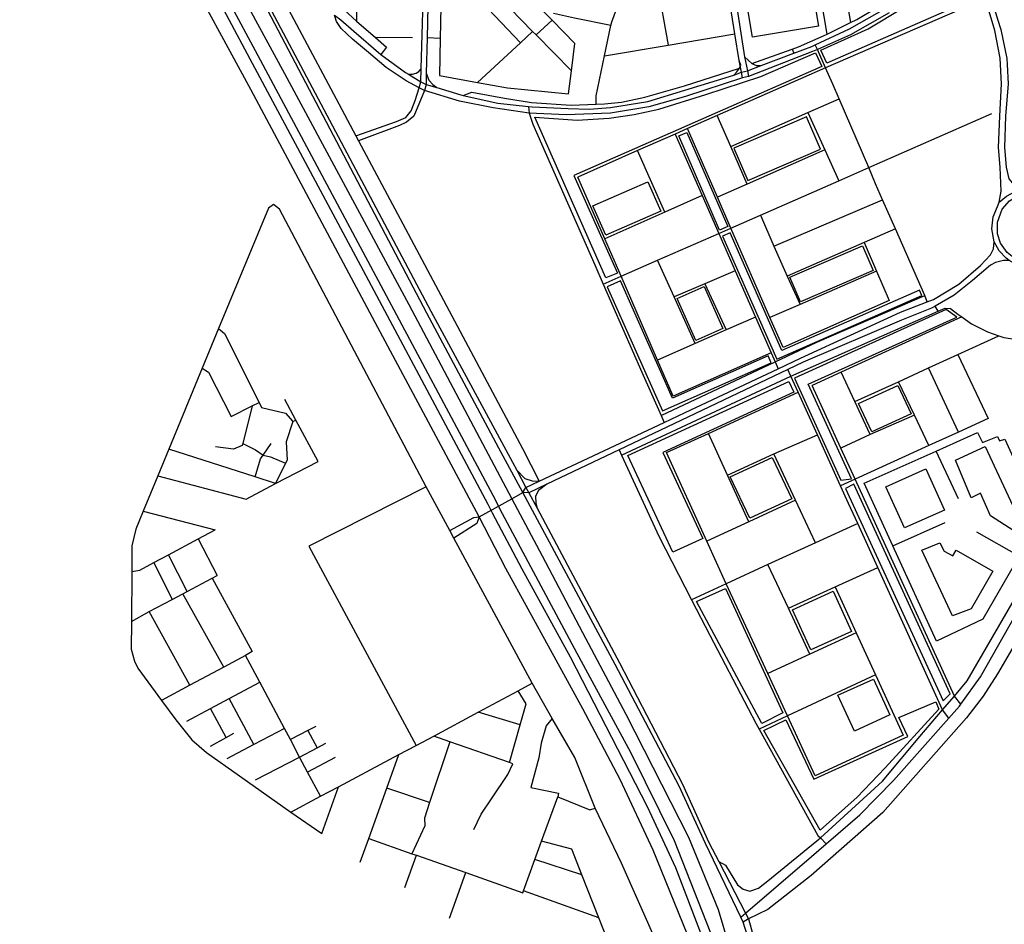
# Model space of a CAD drawing. Header units: millimetres. Extents: x 664923 to 767831, y 3118803 to 3207600.
# Tile 387 of 422: x 744590 to 746788, y 3146730 to 3148748. Entities that reach past the tile are written whole.
import ezdxf

# ---------------------------------------------------------------- set-up
doc = ezdxf.new("R2010")
doc.units = ezdxf.units.MM
for name, color, linetype in [('parks', 8, 'Continuous'), ('roads_1', 1, 'Continuous'), ('roads_2', 2, 'Continuous'), ('roads_3', 3, 'Continuous')]:
    doc.layers.add(name, color=color, linetype=linetype)

msp = doc.modelspace()

# ---------------------------------------------------------------- linework, layer by layer
at = {"layer": 'parks'}
for points in [[(746378.69, 3148679.71), (746484.33, 3148727.84), (746564.47, 3148775.91), (746689.48, 3148850.31), (746725.32, 3148797.64), (746391.93, 3148650.97), (746378.69, 3148679.71)], [(745740.25, 3148530.89), (745834.17, 3148524.16), (745906.23, 3148528.32), (745961.94, 3148536.25), (746016.83, 3148548.51), (746122.07, 3148581.16), (746244.24, 3148620.88), (746366.71, 3148673.77), (746380.46, 3148643.6), (745826.84, 3148400.52), (745924.23, 3148182.37), (745898.81, 3148171.94), (745740.25, 3148530.89)], [(746215.14, 3148389.58), (746377.3, 3148459.19), (746346.08, 3148531.17), (746183.94, 3148461.56), (746215.14, 3148389.58)], [(746152.15, 3148278.49), (746061.08, 3148488.59), (746079.47, 3148496.48), (746170.54, 3148286.39), (746152.15, 3148278.49)], [(745869.54, 3148332.8), (745992.24, 3148386.39), (746021, 3148321.18), (745898.3, 3148267.6), (745869.54, 3148332.8)], [(746794.56, 3148228.64), (746779.66, 3148249.27), (746772.7, 3148270.47), (746772.5, 3148296.05), (746783.46, 3148325.16), (746799.59, 3148343.61), (746816.92, 3148354.55), (746840.44, 3148361.22), (746863.66, 3148360.59), (746886.97, 3148352.51), (746906.27, 3148337.98), (746921.55, 3148315.37), (746925.93, 3148302.63), (746927.99, 3148277.74), (746926.06, 3148265.63), (746915.58, 3148241.39), (746894.66, 3148219.9), (746874.74, 3148209.93), (746854.08, 3148206.02), (746837.68, 3148206.86), (746816.9, 3148213.14), (746805.54, 3148219.58), (746794.56, 3148228.64)], [(746158.88, 3148264.89), (746279.98, 3147990.8), (746604.03, 3148132.55), (746598.81, 3148144.36), (746291.58, 3148009.96), (746175.69, 3148272.25), (746158.88, 3148264.89)], [(746309.06, 3148173.29), (746471.31, 3148243.47), (746495.17, 3148188.86), (746332.92, 3148118.67), (746309.06, 3148173.29)], [(746025.04, 3147875.23), (746267.79, 3147982.31), (746260.81, 3147997.96), (746047.4, 3147903.83), (745930.94, 3148165.24), (745901.61, 3148152.31), (746025.04, 3147875.23)], [(746099.24, 3148032.69), (746057.47, 3148126.4), (746117.76, 3148153.01), (746159.53, 3148059.3), (746099.24, 3148032.69)], [(746423.23, 3147720.6), (746446.98, 3147723.76), (746350.24, 3147934.66), (746682.12, 3148084.69), (746658.45, 3148101.36), (746319.84, 3147948.05), (746423.23, 3147720.6)], [(746048.12, 3147560), (745947.82, 3147776.18), (746307.12, 3147941.2), (746318.31, 3147917.1), (746025.55, 3147782.62), (746114.65, 3147590.55), (746048.12, 3147560)], [(746462.72, 3147892.21), (746550.58, 3147932.16), (746579.72, 3147868.73), (746491.87, 3147828.77), (746462.72, 3147892.21)], [(746679.28, 3147765.5), (746745.4, 3147795.74), (746822.16, 3147631.6), (746809.52, 3147607.66), (746757.11, 3147641.4), (746734.99, 3147691.55), (746714.14, 3147681.32), (746679.28, 3147765.5)], [(746176.3, 3147728.14), (746270.03, 3147771.68), (746313.31, 3147679.42), (746219.59, 3147635.88), (746176.3, 3147728.14)], [(746523.59, 3147706.27), (746612.91, 3147745.93), (746654.15, 3147653.99), (746564.82, 3147614.33), (746523.59, 3147706.27)], [(746433.08, 3147702.44), (746651.23, 3147228.44), (746667.16, 3147244.49), (746452.08, 3147711.78), (746433.08, 3147702.44)], [(746672.05, 3147418.34), (746603.87, 3147564.7), (746644.29, 3147581.34), (746653.98, 3147562.75), (746673.07, 3147552.28), (746680.47, 3147564.95), (746762.44, 3147517.68), (746713.85, 3147433.91), (746672.05, 3147418.34)], [(746100.91, 3147449.97), (746165.93, 3147479.01), (746293.34, 3147202.07), (746246.43, 3147178.19), (746100.91, 3147449.97)], [(746356.4, 3147342.59), (746315.5, 3147431.99), (746405.87, 3147472.9), (746446.75, 3147383.51), (746356.4, 3147342.59)], [(746416.44, 3147241.16), (746495.64, 3147277.2), (746532.36, 3147197.33), (746453.17, 3147161.28), (746416.44, 3147241.16)], [(746251.23, 3147162.57), (746300.54, 3147186.5), (746362.77, 3147053.8), (746572.77, 3147149.47), (746552.65, 3147191.43), (746635.06, 3147226.65), (746641.6, 3147209.7), (746522.02, 3147079.01), (746459.47, 3147013.78), (746376.82, 3146940.27), (746251.23, 3147162.57)]]:
    msp.add_lwpolyline(points, close=True, dxfattribs=at)
at = {"layer": 'roads_1'}
for points in [[(744633.42, 3149421.47), (744673.22, 3149371.07), (744722.56, 3149304.08), (744800, 3149204.22), (744902.52, 3149052.09), (744957.9, 3148964.17), (745010.07, 3148876.28), (745116.04, 3148678.88), (745373.62, 3148198.02), (745652.2, 3147675.89)], [(745636, 3147666.47), (745357.66, 3148187.83), (745098.66, 3148671.21), (744993.63, 3148867.72), (744942.28, 3148954.73), (744886.33, 3149044.43), (744803.84, 3149162.49), (744729.92, 3149262.07), (744671.88, 3149341.09), (744618.13, 3149412.15)], [(745645.74, 3147647.52), (745636, 3147666.47)], [(745652.2, 3147675.89), (745661.33, 3147657.45)], [(746160.43, 3146580.17), (746054.44, 3146856.27), (745991.74, 3146992.45), (745819.62, 3147325.85), (745712.04, 3147522.28), (745645.74, 3147647.52)], [(745661.33, 3147657.45), (745834.08, 3147335.05), (745953.81, 3147113.91), (746051.15, 3146916.97), (746175.72, 3146599.58), (746180.78, 3146586.2)]]:
    msp.add_lwpolyline(points, dxfattribs=at)
at = {"layer": 'roads_2'}
for points in [[(744427.84, 3149779.17), (744550.52, 3149593.77), (744635.41, 3149472.8), (744773.49, 3149287.73), (744916.39, 3149090.56), (744956.56, 3149030.37), (745046.69, 3148876.03), (745181.01, 3148628.14), (745458.94, 3148112.37), (745688.8, 3147679.49), (745756.35, 3147552.29), (745846.67, 3147381.17), (745943.06, 3147199.18), (746083.34, 3146924.67), (746148.87, 3146763.09), (746180.75, 3146658.31), (746198.07, 3146621.52), (746209, 3146594.52)], [(746203.44, 3148617.93), (746201.37, 3148630.61), (746196.16, 3148656.57), (746186.62, 3148716.5), (746168.65, 3148829.37), (746164.57, 3148854.21), (746146.8, 3148962.29), (746112.74, 3149169.53), (746093.07, 3149286.03), (746079.62, 3149365.62), (746077.91, 3149375.77), (746044.06, 3149576.21), (746029.8, 3149661.7), (746017.8, 3149741.47), (746016.3, 3149751.35), (746016.9, 3149770.11)], [(746016.9, 3149770.11), (746026.93, 3149755.17), (746028.36, 3149745.4), (746040.71, 3149660.65), (746054.54, 3149578.45), (746104.5, 3149288.01), (746124.31, 3149172.88), (746150.02, 3149020.47), (746181.69, 3148832.75), (746183.3, 3148824.02), (746207.92, 3148664.99), (746214.38, 3148634.24), (746217.06, 3148621.58)], [(745340.8, 3148488.53), (745431.05, 3148520.53), (745452.21, 3148529.95), (745464.22, 3148544.35), (745472.75, 3148567.94), (745482.12, 3148595.94), (745485.77, 3148609.31), (745486.6, 3148638.35), (745499.76, 3149097.21), (745513.84, 3149159.12), (745532.31, 3149221.48), (745645.86, 3149685.86), (745649.38, 3149703.35)], [(745662.44, 3149701.67), (745658.32, 3149683.93), (745542.32, 3149217.89), (745540.58, 3149211.63), (745538.04, 3149202.54), (745508.17, 3149095.26), (745499.52, 3148707.73), (745497.75, 3148628.58), (745497.19, 3148603.56), (745493.83, 3148589.92), (745470.2, 3148532.78), (745453.24, 3148519.36), (745437.8, 3148511.95), (745346.36, 3148478.09)], [(746132.13, 3146566), (746128.07, 3146581.54), (746099.58, 3146661.7), (746003.8, 3146895.46), (745930.18, 3147053.28), (745847.52, 3147210.47), (745775.19, 3147342.14), (745675.62, 3147524.03), (745616.06, 3147639.34), (745383.64, 3148072.56), (745105.94, 3148592.57), (744949.21, 3148881.14), (744876.61, 3149001.66), (744827.37, 3149077.01), (744732.89, 3149204.06), (744567.05, 3149425.86), (744465.52, 3149555.55), (744425.82, 3149610.86), (744392.99, 3149638.78), (744361.54, 3149651.36), (744331.42, 3149658.29)], [(744836.38, 3149376.04), (744836.59, 3149360.96), (744840.76, 3149348.87), (744849.23, 3149333.8), (745127.2, 3148816.15), (745507.65, 3148098.01), (745670.98, 3147796.96), (745699.61, 3147743.27), (745720.23, 3147704.58), (745726.76, 3147692.34), (745745.04, 3147658.06), (745928.7, 3147313.57), (746069.57, 3147042.68), (746128.51, 3146913.02), (746150.45, 3146870.66), (746210.16, 3146755.33), (746216.75, 3146742.62), (746230.8, 3146691.38), (746253.41, 3146611.32)], [(746243.48, 3146609.51), (746219.73, 3146688.3), (746205.02, 3146734.77), (746199.51, 3146746.23), (746120.86, 3146910.25), (746061.9, 3147038.31), (745919.51, 3147309.42), (745713.3, 3147692.98), (745659.42, 3147791.97), (745499.34, 3148093.28), (745120.7, 3148813.26), (744840.17, 3149327.78), (744829.64, 3149343.98), (744821.88, 3149354.17), (744808.27, 3149365.35)], [(746776.72, 3148340.73), (746781.18, 3148365.29), (746778.69, 3148418.94), (746775.06, 3148462.78), (746777.68, 3148532.4), (746781.8, 3148604.55), (746778.48, 3148661.9), (746766.57, 3148723.7), (746753.79, 3148766.5), (746737.83, 3148792.18), (746733.59, 3148799), (746691.44, 3148860.24), (746683.17, 3148872.26)], [(746698.15, 3148880.15), (746704.84, 3148868.94), (746745.35, 3148803.15), (746766.44, 3148768.97), (746773.06, 3148748.82), (746780.49, 3148726.21), (746793.31, 3148661.45), (746793.99, 3148648.16), (746796.19, 3148604.95), (746790.61, 3148532.95), (746788, 3148462.98), (746791.99, 3148418.82), (746798.3, 3148392.94), (746805.98, 3148382.96), (746816.67, 3148375.08), (746835.08, 3148372.71)], [(745292.97, 3148758.39), (745307.05, 3148747.43), (745336.26, 3148721.99), (745396.32, 3148670.46), (745451.43, 3148630.32), (745457.84, 3148626.4), (745485.77, 3148609.31), (745497.19, 3148603.56), (745521.14, 3148596.39), (745575, 3148580.26), (745580.43, 3148579.04), (745657.49, 3148561.79), (745725.89, 3148554.22), (745734.46, 3148553.27), (745814.46, 3148549.85), (745860.95, 3148548.21), (745908.97, 3148552.22), (745992.07, 3148565.58), (746074.8, 3148590.65), (746184.53, 3148624.47), (746201.37, 3148630.61), (746214.38, 3148634.24), (746245.41, 3148645.52), (746317.9, 3148673.16), (746358.03, 3148688.45), (746366.06, 3148692.16), (746442.65, 3148727.57), (746526.4, 3148774.96)], [(746530.7, 3148762.96), (746444.63, 3148714.11), (746370.66, 3148681.77), (746360.11, 3148677.15), (746217.06, 3148621.58), (746203.44, 3148617.93), (746076.45, 3148576.33), (745994.22, 3148553.74), (745909.23, 3148539.53), (745809.67, 3148535.37), (745727.38, 3148539.48), (745647.13, 3148551.32), (745571.76, 3148566.5), (745493.83, 3148589.92), (745482.12, 3148595.94), (745453.04, 3148611.85), (745408.32, 3148641.12), (745368.74, 3148674.77), (745332.99, 3148704.83), (745308.01, 3148728.04), (745297.7, 3148744.02), (745292.97, 3148758.39)], [(746184.53, 3148624.47), (746191.07, 3148631.76), (746196.95, 3148640.03), (746199.46, 3148646.25), (746196.16, 3148656.57)], [(746207.92, 3148664.99), (746224.43, 3148650.14), (746234.57, 3148645.5), (746245.41, 3148645.52)], [(745457.84, 3148626.4), (745466.98, 3148626.4), (745475.28, 3148628.47), (745481.46, 3148632.75), (745486.6, 3148638.35)], [(745497.75, 3148628.58), (745503.76, 3148613.16), (745512.66, 3148603.13), (745521.14, 3148596.39)], [(748196.31, 3148592.54), (748160.18, 3148591.16), (747688.15, 3148579.38), (747636.44, 3148569.99), (747600.63, 3148553.1), (747506.94, 3148490.72), (747437.52, 3148441.32), (747405.4, 3148404.21), (747270.04, 3148184.2), (747178.71, 3148034.69), (747173.56, 3148026.26), (746963.3, 3147614.28), (746772.51, 3147288.69), (746740.36, 3147238.7), (746703.65, 3147190.92), (746516.8, 3146979.41), (746356.93, 3146839.37), (746259.78, 3146763.48), (746216.75, 3146742.62), (746205.02, 3146734.77)], [(746776.32, 3148232.67), (746765.63, 3148252.47), (746759.69, 3148281.26), (746762.92, 3148308.5), (746772.78, 3148331.06), (746776.72, 3148340.73), (746793.12, 3148354.11), (746818.77, 3148368.48), (746835.08, 3148372.71), (746853.73, 3148373.75), (746881.25, 3148368.04), (746907.45, 3148352.67), (746927.06, 3148329.36), (746937.55, 3148301.38), (746935.72, 3148260.12), (746921.38, 3148231.22), (746903.35, 3148213.2), (746876.99, 3148199.59), (746845.24, 3148195.35), (746813.7, 3148202.62), (746798.89, 3148210.71), (746791.77, 3148216.07), (746776.32, 3148232.67)], [(746012.37, 3146689.08), (745933.5, 3146866.22), (745874.47, 3146989.54), (745829.05, 3147102.01), (745778.88, 3147189.39), (745733.93, 3147267.69), (745559.27, 3147591.61), (745550.02, 3147608.56), (745497.4, 3147706.18), (745169.83, 3148325.06), (745156.69, 3148335.7), (745145.58, 3148327.83), (745034.37, 3148058.88), (744997.8, 3147970.43), (744923.19, 3147790.01), (744898.61, 3147730.56), (744866.14, 3147652.03), (744849.36, 3147611.45), (744840.87, 3147574.24), (744840.4, 3147517.42), (744839.46, 3147405.31), (744838.94, 3147343.69), (744846.31, 3147316.99), (744854.06, 3147301.51), (744907.15, 3147229.38), (744938.83, 3147186.34), (744974.5, 3147141.61), (745007.2, 3147113.1), (745081.1, 3147061.58), (745195.22, 3146980.46), (745264.63, 3146933.03)], [(745713.3, 3147692.98), (745720.23, 3147704.58), (745749.72, 3147718.44), (746028.99, 3147849.67), (746075.94, 3147871.73), (746282.99, 3147969.26), (746333.36, 3147992.98), (746556.28, 3148095.22), (746615.83, 3148118.43), (746629.53, 3148123.78), (746686.11, 3148157.9), (746734.89, 3148199.45), (746756.88, 3148223.55), (746763.97, 3148236.9), (746765.63, 3148252.47)], [(746798.89, 3148210.71), (746785.95, 3148210.8), (746768.13, 3148206.1), (746756.83, 3148200.46), (746716.81, 3148166.39), (746675.66, 3148133.65), (746633.74, 3148109.25), (746625.08, 3148104.21), (746558.15, 3148077.9), (746338.84, 3147984.12), (746304.44, 3147967.69), (746081.46, 3147861.3), (745928.44, 3147788.4), (745767.14, 3147711.57), (745726.76, 3147692.34), (745713.3, 3147692.98)], [(745699.61, 3147743.27), (745717.58, 3147724.4), (745733.98, 3147719.12), (745749.72, 3147718.44)], [(745767.14, 3147711.57), (745747.9, 3147698.01), (745741.87, 3147684.91), (745742.4, 3147669.79), (745745.04, 3147658.06)], [(745616.06, 3147639.34), (745688.8, 3147679.49), (745713.3, 3147692.98)], [(745550.02, 3147608.56), (745603.84, 3147637.33), (745616.06, 3147639.34)], [(745616.06, 3147639.34), (745610.7, 3147624.38), (745559.27, 3147591.61)], [(746199.51, 3146746.23), (746210.16, 3146755.33), (746357.41, 3146881.08), (746390.49, 3146909.62), (746465.3, 3146974.17), (746540.32, 3147050.71), (746664.23, 3147190.16), (746687.55, 3147216.41), (746691.12, 3147221.36), (746735.02, 3147282.19), (746851.26, 3147488.28)]]:
    msp.add_lwpolyline(points, dxfattribs=at)
at = {"layer": 'roads_3'}
for points in [[(746224.43, 3148650.14), (746314.18, 3148682.53), (746328.45, 3148687.68), (746386.13, 3148712.94), (746392.16, 3148715.9), (746444.24, 3148741.58), (746458.69, 3148748.7), (746500.98, 3148773.44), (746523.02, 3148786.32), (746527.28, 3148788.81), (746568.31, 3148815.07), (746697.42, 3148892.81), (746789.27, 3148950.45), (746856.74, 3148998.23), (746924.51, 3149049.67), (746953.41, 3149073.56), (746983.86, 3149106.14), (747040.06, 3149169.1)], [(745348.53, 3149110.74), (745348.49, 3149108.7), (745348.45, 3149106.93), (745347.9, 3149077.07), (745346.98, 3149028.67), (745346.1, 3148981.46), (745345.41, 3148945.49), (745345.22, 3148935.04), (745344.29, 3148885.55), (745343.4, 3148838.33), (745342.93, 3148813.09), (745342.58, 3148794.51), (745341.77, 3148751.54), (745341.65, 3148744.99)], [(746392.16, 3148715.9), (746365.05, 3148878.13), (746355.83, 3148933.33), (746335.89, 3149052.74), (746389.84, 3149061.35), (746449.62, 3149070.9), (746456.59, 3149030.52), (746469.93, 3148953.24), (746479.28, 3148899.11), (746500.98, 3148773.44)], [(745064.72, 3149044.83), (745150.66, 3148937.88), (745232.01, 3148846.56), (745341.65, 3148744.99), (745384.54, 3148707.98), (745409.03, 3148686.86), (745396.32, 3148670.46)], [(746146.8, 3148962.29), (745996.4, 3148926.55), (746013.43, 3148828.99), (746037.48, 3148691.28)], [(746197.51, 3148876.33), (746344.71, 3148901.16), (746353.07, 3148852.05), (746362.57, 3148796.21), (746373.25, 3148733.46), (746226.06, 3148708.63), (746215.48, 3148770.78), (746205.81, 3148827.59), (746197.51, 3148876.33)], [(745131.12, 3148881.15), (745296.8, 3148571.07), (745340.8, 3148488.53), (745346.36, 3148478.09), (745439.16, 3148304.03), (745712.37, 3147791.8), (745749.72, 3147718.44)], [(745876.99, 3148559.43), (745876.6, 3148578.01), (745895.69, 3148667.69), (745910.02, 3148735.03), (745911.7, 3148742.92), (745938.79, 3148816.58), (745960.88, 3148876.65)], [(746419.32, 3148888.1), (746444.24, 3148741.58)], [(745707.98, 3148696.66), (745621.72, 3148786.74), (745530.23, 3148776.59), (745528.7, 3148705.98), (745526.91, 3148623.16)], [(745732.22, 3148794.75), (745778.77, 3148746.92), (745829.16, 3148695.13)], [(746737.83, 3148792.18), (746388.88, 3148640.63), (746147.3, 3148534.22), (746080.8, 3148504.94), (746053.1, 3148492.72), (745969.39, 3148455.87), (745835.72, 3148396.99)], [(745685.05, 3148772.93), (745735.19, 3148721.95), (745743.17, 3148713.83), (745821.62, 3148634.07)], [(745910.02, 3148735.03), (745828.88, 3148751.7), (745781.64, 3148761.42)], [(745778.77, 3148746.92), (745743.17, 3148713.83)], [(745735.19, 3148721.95), (745707.98, 3148696.66), (745612.26, 3148607.69)], [(745895.69, 3148667.69), (746037.48, 3148691.28), (746186.62, 3148716.5)], [(745467, 3148707.51), (745384.54, 3148707.98)], [(745528.7, 3148705.98), (745499.52, 3148707.73)], [(745526.91, 3148623.16), (745612.26, 3148607.69), (745678.67, 3148595.66), (745815.3, 3148582.78), (745821.62, 3148634.07), (745829.16, 3148695.13)], [(746314.18, 3148682.53), (746317.9, 3148673.16)], [(746615.83, 3148118.43), (746610.82, 3148132.62), (746545.01, 3148281.54), (746516.37, 3148346.33), (746500.68, 3148381.84), (746485.15, 3148417.93), (746418.99, 3148571.7), (746404.9, 3148604.45), (746388.88, 3148640.63), (746370.66, 3148681.77), (746366.06, 3148692.16)], [(745580.43, 3148579.04), (745599.52, 3148586.38), (745672.05, 3148572.6), (745732.76, 3148563.58), (745820.79, 3148557.21), (745876.99, 3148559.43), (745895.63, 3148560.16), (745933.84, 3148564.3), (745985.74, 3148574.97), (746074.36, 3148600.32), (746196.95, 3148640.03)], [(746177.5, 3148464.96), (746349.64, 3148541.04), (746418.99, 3148571.7)], [(745725.89, 3148554.22), (745727.38, 3148539.48), (745735.36, 3148515.14), (745873.61, 3148200.87), (745892.45, 3148158.02), (745978.65, 3147962.03), (746022.05, 3147865.17), (746028.99, 3147849.67)], [(746349.64, 3148541.04), (746387.35, 3148457.29), (746418.27, 3148388.61)], [(745892.45, 3148158.02), (745933.08, 3148175.83), (746014.15, 3148211.38), (746150.88, 3148271.34), (746177.71, 3148283.11), (746243.65, 3148312.02), (746418.27, 3148388.61), (746485.15, 3148417.93), (746759.97, 3148538.44)], [(746213.95, 3148381.36), (746177.5, 3148464.96), (746147.3, 3148534.22)], [(746294.17, 3148016.51), (746264.75, 3148083.84), (746177.71, 3148283.11), (746147.5, 3148352.26), (746080.8, 3148504.94)], [(746053.1, 3148492.72), (746113.51, 3148355.96), (746150.88, 3148271.34), (746187.47, 3148187.66), (746232.52, 3148084.68), (746267.27, 3148005.22), (746276.26, 3147984.66), (746282.99, 3147969.26)], [(746030.56, 3148318.88), (745969.39, 3148455.87)], [(746387.35, 3148457.29), (746213.95, 3148381.36), (746147.5, 3148352.26)], [(745933.08, 3148175.83), (745896.49, 3148258.95), (745835.72, 3148396.99)], [(746113.51, 3148355.96), (746030.56, 3148318.88), (745896.49, 3148258.95)], [(746273.81, 3148243), (746516.37, 3148346.33)], [(746243.65, 3148312.02), (746273.81, 3148243), (746302.99, 3148176.21), (746331.9, 3148112.52)], [(746545.01, 3148281.54), (746474.93, 3148251.05), (746302.99, 3148176.21)], [(746474.93, 3148251.05), (746502.44, 3148187.22), (746530.74, 3148121.53)], [(746097.91, 3148025.55), (746050.76, 3148130.14), (746014.15, 3148211.38)], [(746187.47, 3148187.66), (746119.38, 3148159.01), (746050.76, 3148130.14)], [(746502.44, 3148187.22), (746331.9, 3148112.52), (746264.75, 3148083.84)], [(746048.7, 3147908.02), (746013.89, 3147988.65), (745933.08, 3148175.83)], [(746119.38, 3148159.01), (746166.9, 3148055.85)], [(746022.05, 3147865.17), (746276.26, 3147984.66), (746369.09, 3148028.29), (746610.82, 3148132.62)], [(746530.74, 3148121.53), (746294.17, 3148016.51)], [(745933.8, 3147776.72), (746311.31, 3147952.58), (746640.13, 3148097.64), (746655.9, 3148104.6), (746667.82, 3148103.78), (746684.3, 3148091.48), (746692.84, 3148085.19), (746714.51, 3148069.25), (746750.31, 3148051.43), (746775.52, 3148043.04), (746786.79, 3148039.29), (746826.41, 3148032.86), (746863.46, 3148033.09), (746876.83, 3148035.17), (746899.58, 3148038.69), (746949.76, 3148056.69), (746978.16, 3148069.66), (746996.24, 3148071.38), (747016.6, 3148076.56)], [(746640.13, 3148097.64), (746633.74, 3148109.25)], [(746232.52, 3148084.68), (746166.9, 3148055.85), (746097.91, 3148025.55), (746013.89, 3147988.65)], [(746692.84, 3148085.19), (746423.82, 3147961.96), (746359.1, 3147932.32)], [(745034.37, 3148058.88), (745047.75, 3148047.62), (745124.49, 3147894.25), (745130.02, 3147883.22), (745183.37, 3147870.32), (745199.74, 3147851.69), (745206.63, 3147855.04)], [(746150.45, 3146870.66), (746165.92, 3146861.91), (746192.25, 3146818.33), (746204.89, 3146808.64), (746220.13, 3146804.39), (746239.2, 3146810.71), (746259.95, 3146827.01), (746377.35, 3146922.92), (746516, 3147049.48), (746599.64, 3147148.89), (746650.14, 3147208.23), (746676.36, 3147239.05), (746705.22, 3147272.96), (746852.93, 3147528.41), (746854.98, 3147532.05), (746983.3, 3147759.54), (746998.49, 3147785.87), (747124.72, 3148004.62), (747141.78, 3148035.28)], [(746454.52, 3147896.01), (746551.61, 3147940.48), (746618.95, 3147971.33), (746684.29, 3148001.25), (746775.52, 3148043.04)], [(746267.27, 3148005.22), (746048.7, 3147908.02)], [(746684.29, 3148001.25), (746752.15, 3147858.47)], [(744997.8, 3147970.43), (745011.56, 3147961.5), (745061.96, 3147862.72), (745109.04, 3147886.46), (745124.49, 3147894.25)], [(746664.23, 3147190.16), (746650.14, 3147208.23), (746505.48, 3147525.92), (746460.68, 3147624.29), (746440.32, 3147669.01), (746422.51, 3147708.15), (746370.84, 3147821.73), (746327.43, 3147917.15), (746311.31, 3147952.58), (746304.44, 3147967.69)], [(746685.34, 3147828.01), (746618.95, 3147971.33)], [(746488.71, 3147822.56), (746454.52, 3147896.01), (746423.82, 3147961.96)], [(746691.12, 3147221.36), (746676.36, 3147239.05), (746454.77, 3147722.86), (746423.2, 3147791.98), (746359.1, 3147932.32)], [(746619.28, 3147797.88), (746587.11, 3147865.66), (746551.61, 3147940.48)], [(746034.11, 3147782.26), (746127.51, 3147825.21), (746327.43, 3147917.15)], [(744898.61, 3147730.56), (745095.68, 3147678.33), (745161.12, 3147713.66), (745256.27, 3147762.5), (745206.63, 3147855.04), (745181.93, 3147901.09)], [(745109.04, 3147886.46), (745088.33, 3147802.89), (745087.11, 3147797.99), (745067.11, 3147790.33), (745027.65, 3147795.54)], [(746752.15, 3147858.47), (746685.34, 3147828.01), (746619.28, 3147797.88), (746454.77, 3147722.86), (746422.51, 3147708.15)], [(746587.11, 3147865.66), (746488.71, 3147822.56), (746423.2, 3147791.98)], [(745199.74, 3147851.69), (745185.4, 3147806.1), (745186.94, 3147765.11), (745183.79, 3147758.86), (745161.12, 3147713.66), (745115.47, 3147728.31), (744923.19, 3147790.01)], [(746217.51, 3147628.13), (746169.97, 3147732.24), (746127.51, 3147825.21)], [(746169.97, 3147732.24), (746273.68, 3147779.24), (746370.84, 3147821.73)], [(746475.32, 3147714.27), (746635.72, 3147785.87), (746728.23, 3147827.17), (746739.52, 3147804.81), (746772.77, 3147817.88), (746777.3, 3147808.56), (746789.13, 3147812.04), (746869.08, 3147635.08), (746820.81, 3147551.39), (746739.66, 3147410.7), (746636.57, 3147361.72), (746539.27, 3147574.45), (746475.32, 3147714.27)], [(745088.33, 3147802.89), (745116.47, 3147788.21), (745133.71, 3147776.73), (745150.07, 3147772.96), (745183.79, 3147758.86)], [(745115.47, 3147728.31), (745128.06, 3147768.15), (745133.71, 3147776.73), (745151.88, 3147802.96)], [(745928.44, 3147788.4), (745933.8, 3147776.72), (746016.69, 3147596.23), (746089.7, 3147454.24), (746130.29, 3147375.32), (746233.09, 3147178.93), (746240.54, 3147165.49), (746371.93, 3146928.4), (746377.35, 3146922.92), (746390.49, 3146909.62)], [(746167.17, 3147489.74), (746123.95, 3147584.76), (746034.11, 3147782.26)], [(746366.78, 3147581.24), (746321.96, 3147676.57), (746273.68, 3147779.24)], [(746685.37, 3147678.85), (746635.72, 3147785.87)], [(745497.4, 3147706.18), (745235.46, 3147573.67)], [(746321.96, 3147676.57), (746217.51, 3147628.13), (746123.95, 3147584.76)], [(744866.14, 3147652.03), (745026.7, 3147609.92)], [(746460.68, 3147624.29), (746366.78, 3147581.24), (746260.33, 3147532.45), (746167.17, 3147489.74), (746089.7, 3147454.24)], [(746539.27, 3147574.45), (746655.59, 3147626.78)], [(744840.4, 3147517.42), (744858.28, 3147520.35), (744889.46, 3147536.94), (744922.44, 3147554.47), (744988.96, 3147589.85), (745026.7, 3147609.92)], [(746854.98, 3147532.05), (746820.81, 3147551.39), (746726.68, 3147604.66)], [(744988.96, 3147589.85), (745030.97, 3147508.41)], [(745235.46, 3147573.67), (745474.87, 3147128.88)], [(744964.06, 3147472.72), (744922.44, 3147554.47)], [(744889.46, 3147536.94), (744930.85, 3147455.01)], [(746353.85, 3147332.46), (746305.86, 3147435.09), (746260.33, 3147532.45)], [(744839.46, 3147405.31), (744879.59, 3147427.68), (744930.85, 3147455.01), (744954.27, 3147467.51), (744964.06, 3147472.72), (745019.95, 3147502.53), (745030.97, 3147508.41)], [(746305.86, 3147435.09), (746410.34, 3147482.63), (746505.48, 3147525.92)], [(745019.95, 3147502.53), (745109.33, 3147338.92)], [(746365.84, 3147061.38), (746303.82, 3147195.09), (746260.12, 3147289.32), (746167.17, 3147489.74)], [(745045.59, 3147303.95), (744954.27, 3147467.51)], [(746410.34, 3147482.63), (746457.37, 3147380.09), (746500.1, 3147286.93), (746562.06, 3147151.85)], [(744970.01, 3147263.25), (744879.59, 3147427.68)], [(746457.37, 3147380.09), (746353.85, 3147332.46), (746260.12, 3147289.32)], [(745109.33, 3147338.92), (745094.21, 3147330.14), (745045.59, 3147303.95), (744970.01, 3147263.25), (744907.15, 3147229.38)], [(745261.62, 3147015.71), (745232.93, 3147069.6), (745214.95, 3147103.37), (745194.36, 3147142.05), (745181.01, 3147167.11), (745125.97, 3147270.49), (745094.21, 3147330.14)], [(746500.1, 3147286.93), (746303.82, 3147195.09), (746240.54, 3147165.49)], [(744963.11, 3147183.4), (745016.43, 3147211.92), (745058.12, 3147234.2), (745125.97, 3147270.49)], [(745195.22, 3146980.46), (745261.62, 3147015.71), (745301.97, 3147037.12), (745436.65, 3147108.59), (745474.87, 3147128.88), (745514.59, 3147150.17), (745613.22, 3147203.02), (745703.13, 3147251.18), (745733.93, 3147267.69)], [(745683.17, 3147090.94), (745707.36, 3147175.4), (745720.78, 3147222.22), (745703.13, 3147251.18)], [(745113.14, 3147131.48), (745058.12, 3147234.2)], [(745050.77, 3147146.83), (745016.43, 3147211.92)], [(745707.36, 3147175.4), (745613.22, 3147203.02)], [(745778.88, 3147189.39), (745765.31, 3147172.62), (745754.2, 3147134.45), (745749.29, 3147101.48), (745730.75, 3147035.59), (745792.73, 3147022.85), (745791.23, 3147014.31)], [(745016.32, 3147127.76), (745050.77, 3147146.83), (745067.95, 3147156.35)], [(745181.01, 3147167.11), (745113.14, 3147131.48), (745052.46, 3147099.63)], [(745250.95, 3147171.44), (745233.24, 3147162.25), (745194.36, 3147142.05)], [(745233.24, 3147162.25), (745254.19, 3147123.97)], [(745116.49, 3147052.77), (745214.95, 3147103.37), (745254.19, 3147123.97), (745273.21, 3147133.96)], [(745550.61, 3147137.51), (745505.3, 3147002.07), (745493.59, 3146967.07), (745494.67, 3146950.17), (745465.3, 3146887.73)], [(745691.02, 3147088.17), (745683.17, 3147090.94), (745550.61, 3147137.51), (745514.59, 3147150.17)], [(746562.06, 3147151.85), (746365.84, 3147061.38)], [(745294.14, 3147102.26), (745232.93, 3147069.6)], [(745350.36, 3146868.65), (745369.34, 3146921.44), (745409.67, 3147033.58), (745436.65, 3147108.59)], [(745603.7, 3146941.57), (745620.47, 3146976), (745643.09, 3147009.83), (745680.1, 3147064.26), (745691.02, 3147088.17)], [(745264.63, 3146933.03), (745301.97, 3147037.12)], [(745505.3, 3147002.07), (745409.67, 3147033.58)], [(745713.07, 3146800.69), (745714.6, 3146804.87), (745740.24, 3146874.96), (745755.19, 3146915.78), (745791.23, 3147014.31), (745862.54, 3146985.33), (745874.47, 3146989.54)], [(745369.34, 3146921.44), (745465.3, 3146887.73), (745475.64, 3146884.1), (745585.77, 3146845.41), (745713.07, 3146800.69)], [(745915.1, 3146663.72), (745882.92, 3146744.89), (745845, 3146840.56), (745822.33, 3146897.72), (745755.19, 3146915.78)], [(745449.75, 3146812.02), (745475.64, 3146884.1)], [(745845, 3146840.56), (745740.24, 3146874.96)], [(745549.62, 3146743.86), (745585.77, 3146845.41)], [(745882.92, 3146744.89), (745714.6, 3146804.87)]]:
    msp.add_lwpolyline(points, dxfattribs=at)

doc.saveas('drawing.dxf')
